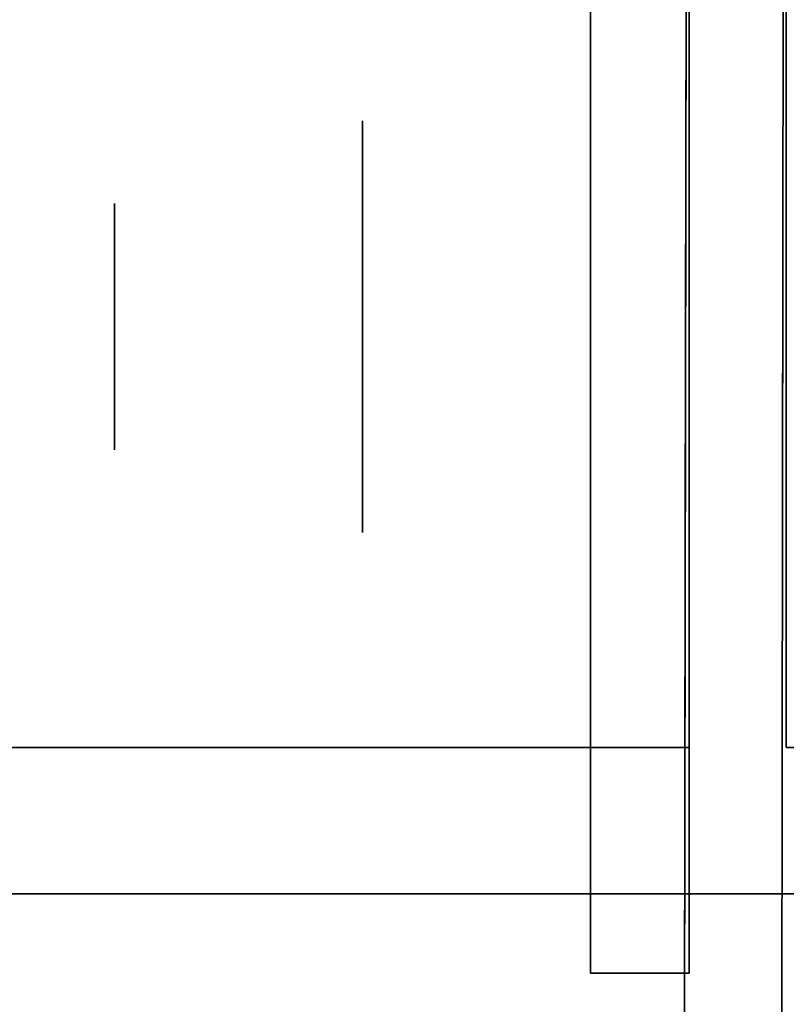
# Model space of a CAD drawing. Extents: x 413.3 to 457.5, y 5047.8 to 5050.
# Tile 601 of 656: x 447.3221 to 447.3718, y 5049.8178 to 5049.8818. Entities that reach past the tile are written whole.
import ezdxf

# ---------------------------------------------------------------- set-up
doc = ezdxf.new("R2010")
doc.units = 0
doc.header["$LTSCALE"] = 150
doc.header["$MEASUREMENT"] = 0
doc.layers.add('3DFACE_BOLT', color=7, linetype='CONTINUOUS')
doc.layers.add('3DFACE_SHAPE', color=7, linetype='CONTINUOUS')

msp = doc.modelspace()

# ---------------------------------------------------------------- linework, layer by layer
at = {"layer": '3DFACE_BOLT', "color": 1}
for points, invisible_edges in [([(447.359139, 5049.875234, -0.135), (447.359139, 5049.868547, -0.146583), (447.344339, 5049.875234, -0.135)], 14), ([(447.344339, 5049.875234, -0.135), (447.359139, 5049.868547, -0.146583), (447.344339, 5049.868547, -0.146583)], 3), ([(447.359139, 5049.868547, -0.123417), (447.359139, 5049.875234, -0.135), (447.344339, 5049.868547, -0.123417)], 14), ([(447.344339, 5049.868547, -0.123417), (447.359139, 5049.875234, -0.135), (447.344339, 5049.875234, -0.135)], 3), ([(447.344339, 5049.875234, -0.135), (447.344339, 5049.868547, -0.146583), (447.344339, 5049.868547, -0.123417)], 2), ([(447.359139, 5049.875234, -0.065), (447.359139, 5049.868547, -0.076583), (447.344339, 5049.875234, -0.065)], 14), ([(447.344339, 5049.875234, -0.065), (447.359139, 5049.868547, -0.076583), (447.344339, 5049.868547, -0.076583)], 3), ([(447.359139, 5049.868547, -0.053417), (447.359139, 5049.875234, -0.065), (447.344339, 5049.868547, -0.053417)], 14), ([(447.344339, 5049.868547, -0.053417), (447.359139, 5049.875234, -0.065), (447.344339, 5049.875234, -0.065)], 3), ([(447.344339, 5049.875234, -0.065), (447.344339, 5049.868547, -0.076583), (447.344339, 5049.868547, -0.053417)], 2), ([(447.359139, 5049.875234, -0.135), (447.359139, 5049.868547, -0.123417), (447.359139, 5049.868547, -0.146583)], 2), ([(447.359139, 5049.875234, -0.065), (447.359139, 5049.868547, -0.053417), (447.359139, 5049.868547, -0.076583)], 2), ([(447.378239, 5049.869859, -0.135), (447.378239, 5049.869468, -0.137472), (447.328239, 5049.869859, -0.135)], 14), ([(447.328239, 5049.869859, -0.135), (447.378239, 5049.869468, -0.137472), (447.328239, 5049.869468, -0.137472)], 3), ([(447.378239, 5049.869468, -0.132528), (447.378239, 5049.869859, -0.135), (447.328239, 5049.869468, -0.132528)], 14), ([(447.328239, 5049.869468, -0.132528), (447.378239, 5049.869859, -0.135), (447.328239, 5049.869859, -0.135)], 3), ([(447.328239, 5049.869859, -0.135), (447.328239, 5049.869468, -0.137472), (447.328239, 5049.869468, -0.132528)], 2), ([(447.378239, 5049.869859, -0.065), (447.378239, 5049.869468, -0.067472), (447.328239, 5049.869859, -0.065)], 14), ([(447.328239, 5049.869859, -0.065), (447.378239, 5049.869468, -0.067472), (447.328239, 5049.869468, -0.067472)], 3), ([(447.378239, 5049.869468, -0.062528), (447.378239, 5049.869859, -0.065), (447.328239, 5049.869468, -0.062528)], 14), ([(447.328239, 5049.869468, -0.062528), (447.378239, 5049.869859, -0.065), (447.328239, 5049.869859, -0.065)], 3), ([(447.328239, 5049.869859, -0.065), (447.328239, 5049.869468, -0.067472), (447.328239, 5049.869468, -0.062528)], 2), ([(447.378239, 5049.869468, -0.137472), (447.378239, 5049.868332, -0.139702), (447.328239, 5049.869468, -0.137472)], 14), ([(447.328239, 5049.869468, -0.137472), (447.378239, 5049.868332, -0.139702), (447.328239, 5049.868332, -0.139702)], 3), ([(447.378239, 5049.868332, -0.130298), (447.378239, 5049.869468, -0.132528), (447.328239, 5049.868332, -0.130298)], 14), ([(447.328239, 5049.868332, -0.130298), (447.378239, 5049.869468, -0.132528), (447.328239, 5049.869468, -0.132528)], 3), ([(447.328239, 5049.869468, -0.137472), (447.328239, 5049.868332, -0.139702), (447.328239, 5049.869468, -0.132528)], 14), ([(447.328239, 5049.869468, -0.132528), (447.328239, 5049.868332, -0.139702), (447.328239, 5049.868332, -0.130298)], 3), ([(447.378239, 5049.869468, -0.067472), (447.378239, 5049.868332, -0.069702), (447.328239, 5049.869468, -0.067472)], 14), ([(447.328239, 5049.869468, -0.067472), (447.378239, 5049.868332, -0.069702), (447.328239, 5049.868332, -0.069702)], 3), ([(447.378239, 5049.868332, -0.060298), (447.378239, 5049.869468, -0.062528), (447.328239, 5049.868332, -0.060298)], 14), ([(447.328239, 5049.868332, -0.060298), (447.378239, 5049.869468, -0.062528), (447.328239, 5049.869468, -0.062528)], 3), ([(447.328239, 5049.869468, -0.067472), (447.328239, 5049.868332, -0.069702), (447.328239, 5049.869468, -0.062528)], 14), ([(447.328239, 5049.869468, -0.062528), (447.328239, 5049.868332, -0.069702), (447.328239, 5049.868332, -0.060298)], 3), ([(447.378239, 5049.868332, -0.139702), (447.378239, 5049.866562, -0.141472), (447.328239, 5049.868332, -0.139702)], 14), ([(447.328239, 5049.868332, -0.139702), (447.378239, 5049.866562, -0.141472), (447.328239, 5049.866562, -0.141472)], 3), ([(447.378239, 5049.866562, -0.128528), (447.378239, 5049.868332, -0.130298), (447.328239, 5049.866562, -0.128528)], 14), ([(447.328239, 5049.866562, -0.128528), (447.378239, 5049.868332, -0.130298), (447.328239, 5049.868332, -0.130298)], 3), ([(447.328239, 5049.868332, -0.139702), (447.328239, 5049.866562, -0.141472), (447.328239, 5049.868332, -0.130298)], 14), ([(447.328239, 5049.868332, -0.130298), (447.328239, 5049.866562, -0.141472), (447.328239, 5049.866562, -0.128528)], 3), ([(447.378239, 5049.868332, -0.069702), (447.378239, 5049.866562, -0.071472), (447.328239, 5049.868332, -0.069702)], 14), ([(447.328239, 5049.868332, -0.069702), (447.378239, 5049.866562, -0.071472), (447.328239, 5049.866562, -0.071472)], 3), ([(447.378239, 5049.866562, -0.058528), (447.378239, 5049.868332, -0.060298), (447.328239, 5049.866562, -0.058528)], 14), ([(447.328239, 5049.866562, -0.058528), (447.378239, 5049.868332, -0.060298), (447.328239, 5049.868332, -0.060298)], 3), ([(447.328239, 5049.868332, -0.069702), (447.328239, 5049.866562, -0.071472), (447.328239, 5049.868332, -0.060298)], 14), ([(447.328239, 5049.868332, -0.060298), (447.328239, 5049.866562, -0.071472), (447.328239, 5049.866562, -0.058528)], 3), ([(447.359139, 5049.868547, -0.146583), (447.359139, 5049.855172, -0.146583), (447.344339, 5049.868547, -0.146583)], 14), ([(447.344339, 5049.868547, -0.146583), (447.359139, 5049.855172, -0.146583), (447.344339, 5049.855172, -0.146583)], 3), ([(447.359139, 5049.855172, -0.123417), (447.359139, 5049.868547, -0.123417), (447.344339, 5049.855172, -0.123417)], 14), ([(447.344339, 5049.855172, -0.123417), (447.359139, 5049.868547, -0.123417), (447.344339, 5049.868547, -0.123417)], 3), ([(447.344339, 5049.868547, -0.146583), (447.344339, 5049.855172, -0.146583), (447.344339, 5049.868547, -0.123417)], 14), ([(447.344339, 5049.868547, -0.123417), (447.344339, 5049.855172, -0.146583), (447.344339, 5049.855172, -0.123417)], 3), ([(447.359139, 5049.868547, -0.076583), (447.359139, 5049.855172, -0.076583), (447.344339, 5049.868547, -0.076583)], 14), ([(447.344339, 5049.868547, -0.076583), (447.359139, 5049.855172, -0.076583), (447.344339, 5049.855172, -0.076583)], 3), ([(447.359139, 5049.855172, -0.053417), (447.359139, 5049.868547, -0.053417), (447.344339, 5049.855172, -0.053417)], 14), ([(447.344339, 5049.855172, -0.053417), (447.359139, 5049.868547, -0.053417), (447.344339, 5049.868547, -0.053417)], 3), ([(447.344339, 5049.868547, -0.076583), (447.344339, 5049.855172, -0.076583), (447.344339, 5049.868547, -0.053417)], 14), ([(447.344339, 5049.868547, -0.053417), (447.344339, 5049.855172, -0.076583), (447.344339, 5049.855172, -0.053417)], 3), ([(447.359139, 5049.868547, -0.123417), (447.359139, 5049.855172, -0.123417), (447.359139, 5049.868547, -0.146583)], 14), ([(447.359139, 5049.868547, -0.146583), (447.359139, 5049.855172, -0.123417), (447.359139, 5049.855172, -0.146583)], 3), ([(447.359139, 5049.868547, -0.053417), (447.359139, 5049.855172, -0.053417), (447.359139, 5049.868547, -0.076583)], 14), ([(447.359139, 5049.868547, -0.076583), (447.359139, 5049.855172, -0.053417), (447.359139, 5049.855172, -0.076583)], 3), ([(447.378239, 5049.866562, -0.141472), (447.378239, 5049.864332, -0.142608), (447.328239, 5049.866562, -0.141472)], 14), ([(447.328239, 5049.866562, -0.141472), (447.378239, 5049.864332, -0.142608), (447.328239, 5049.864332, -0.142608)], 3), ([(447.378239, 5049.864332, -0.127392), (447.378239, 5049.866562, -0.128528), (447.328239, 5049.864332, -0.127392)], 14), ([(447.328239, 5049.864332, -0.127392), (447.378239, 5049.866562, -0.128528), (447.328239, 5049.866562, -0.128528)], 3), ([(447.328239, 5049.866562, -0.141472), (447.328239, 5049.864332, -0.142608), (447.328239, 5049.866562, -0.128528)], 14), ([(447.328239, 5049.866562, -0.128528), (447.328239, 5049.864332, -0.142608), (447.328239, 5049.864332, -0.127392)], 3), ([(447.378239, 5049.866562, -0.071472), (447.378239, 5049.864332, -0.072608), (447.328239, 5049.866562, -0.071472)], 14), ([(447.328239, 5049.866562, -0.071472), (447.378239, 5049.864332, -0.072608), (447.328239, 5049.864332, -0.072608)], 3), ([(447.378239, 5049.864332, -0.057392), (447.378239, 5049.866562, -0.058528), (447.328239, 5049.864332, -0.057392)], 14), ([(447.328239, 5049.864332, -0.057392), (447.378239, 5049.866562, -0.058528), (447.328239, 5049.866562, -0.058528)], 3), ([(447.328239, 5049.866562, -0.071472), (447.328239, 5049.864332, -0.072608), (447.328239, 5049.866562, -0.058528)], 14), ([(447.328239, 5049.866562, -0.058528), (447.328239, 5049.864332, -0.072608), (447.328239, 5049.864332, -0.057392)], 3), ([(447.378239, 5049.864332, -0.142608), (447.378239, 5049.861859, -0.143), (447.328239, 5049.864332, -0.142608)], 14), ([(447.328239, 5049.864332, -0.142608), (447.378239, 5049.861859, -0.143), (447.328239, 5049.861859, -0.143)], 3), ([(447.378239, 5049.861859, -0.127), (447.378239, 5049.864332, -0.127392), (447.328239, 5049.861859, -0.127)], 14), ([(447.328239, 5049.861859, -0.127), (447.378239, 5049.864332, -0.127392), (447.328239, 5049.864332, -0.127392)], 3), ([(447.328239, 5049.864332, -0.142608), (447.328239, 5049.861859, -0.143), (447.328239, 5049.864332, -0.127392)], 14), ([(447.328239, 5049.864332, -0.127392), (447.328239, 5049.861859, -0.143), (447.328239, 5049.861859, -0.127)], 3), ([(447.378239, 5049.864332, -0.072608), (447.378239, 5049.861859, -0.073), (447.328239, 5049.864332, -0.072608)], 14), ([(447.328239, 5049.864332, -0.072608), (447.378239, 5049.861859, -0.073), (447.328239, 5049.861859, -0.073)], 3), ([(447.378239, 5049.861859, -0.057), (447.378239, 5049.864332, -0.057392), (447.328239, 5049.861859, -0.057)], 14), ([(447.328239, 5049.861859, -0.057), (447.378239, 5049.864332, -0.057392), (447.328239, 5049.864332, -0.057392)], 3), ([(447.328239, 5049.864332, -0.072608), (447.328239, 5049.861859, -0.073), (447.328239, 5049.864332, -0.057392)], 14), ([(447.328239, 5049.864332, -0.057392), (447.328239, 5049.861859, -0.073), (447.328239, 5049.861859, -0.057)], 3), ([(447.378239, 5049.861859, -0.143), (447.378239, 5049.859387, -0.142608), (447.328239, 5049.861859, -0.143)], 14), ([(447.328239, 5049.861859, -0.143), (447.378239, 5049.859387, -0.142608), (447.328239, 5049.859387, -0.142608)], 3), ([(447.378239, 5049.859387, -0.127392), (447.378239, 5049.861859, -0.127), (447.328239, 5049.859387, -0.127392)], 14), ([(447.328239, 5049.859387, -0.127392), (447.378239, 5049.861859, -0.127), (447.328239, 5049.861859, -0.127)], 3), ([(447.328239, 5049.861859, -0.143), (447.328239, 5049.859387, -0.142608), (447.328239, 5049.861859, -0.127)], 14), ([(447.328239, 5049.861859, -0.127), (447.328239, 5049.859387, -0.142608), (447.328239, 5049.859387, -0.127392)], 3), ([(447.378239, 5049.861859, -0.073), (447.378239, 5049.859387, -0.072608), (447.328239, 5049.861859, -0.073)], 14), ([(447.328239, 5049.861859, -0.073), (447.378239, 5049.859387, -0.072608), (447.328239, 5049.859387, -0.072608)], 3), ([(447.378239, 5049.859387, -0.057392), (447.378239, 5049.861859, -0.057), (447.328239, 5049.859387, -0.057392)], 14), ([(447.328239, 5049.859387, -0.057392), (447.378239, 5049.861859, -0.057), (447.328239, 5049.861859, -0.057)], 3), ([(447.328239, 5049.861859, -0.073), (447.328239, 5049.859387, -0.072608), (447.328239, 5049.861859, -0.057)], 14), ([(447.328239, 5049.861859, -0.057), (447.328239, 5049.859387, -0.072608), (447.328239, 5049.859387, -0.057392)], 3), ([(447.378239, 5049.859387, -0.142608), (447.378239, 5049.857157, -0.141472), (447.328239, 5049.859387, -0.142608)], 14), ([(447.328239, 5049.859387, -0.142608), (447.378239, 5049.857157, -0.141472), (447.328239, 5049.857157, -0.141472)], 3), ([(447.378239, 5049.857157, -0.128528), (447.378239, 5049.859387, -0.127392), (447.328239, 5049.857157, -0.128528)], 14), ([(447.328239, 5049.857157, -0.128528), (447.378239, 5049.859387, -0.127392), (447.328239, 5049.859387, -0.127392)], 3), ([(447.328239, 5049.859387, -0.142608), (447.328239, 5049.857157, -0.141472), (447.328239, 5049.859387, -0.127392)], 14), ([(447.328239, 5049.859387, -0.127392), (447.328239, 5049.857157, -0.141472), (447.328239, 5049.857157, -0.128528)], 3), ([(447.378239, 5049.859387, -0.072608), (447.378239, 5049.857157, -0.071472), (447.328239, 5049.859387, -0.072608)], 14), ([(447.328239, 5049.859387, -0.072608), (447.378239, 5049.857157, -0.071472), (447.328239, 5049.857157, -0.071472)], 3), ([(447.378239, 5049.857157, -0.058528), (447.378239, 5049.859387, -0.057392), (447.328239, 5049.857157, -0.058528)], 14), ([(447.328239, 5049.857157, -0.058528), (447.378239, 5049.859387, -0.057392), (447.328239, 5049.859387, -0.057392)], 3), ([(447.328239, 5049.859387, -0.072608), (447.328239, 5049.857157, -0.071472), (447.328239, 5049.859387, -0.057392)], 14), ([(447.328239, 5049.859387, -0.057392), (447.328239, 5049.857157, -0.071472), (447.328239, 5049.857157, -0.058528)], 3), ([(447.378239, 5049.857157, -0.141472), (447.378239, 5049.855387, -0.139702), (447.328239, 5049.857157, -0.141472)], 14), ([(447.328239, 5049.857157, -0.141472), (447.378239, 5049.855387, -0.139702), (447.328239, 5049.855387, -0.139702)], 3), ([(447.378239, 5049.855387, -0.130298), (447.378239, 5049.857157, -0.128528), (447.328239, 5049.855387, -0.130298)], 14), ([(447.328239, 5049.855387, -0.130298), (447.378239, 5049.857157, -0.128528), (447.328239, 5049.857157, -0.128528)], 3), ([(447.328239, 5049.857157, -0.141472), (447.328239, 5049.855387, -0.139702), (447.328239, 5049.857157, -0.128528)], 14), ([(447.328239, 5049.857157, -0.128528), (447.328239, 5049.855387, -0.139702), (447.328239, 5049.855387, -0.130298)], 3), ([(447.378239, 5049.857157, -0.071472), (447.378239, 5049.855387, -0.069702), (447.328239, 5049.857157, -0.071472)], 14), ([(447.328239, 5049.857157, -0.071472), (447.378239, 5049.855387, -0.069702), (447.328239, 5049.855387, -0.069702)], 3), ([(447.378239, 5049.855387, -0.060298), (447.378239, 5049.857157, -0.058528), (447.328239, 5049.855387, -0.060298)], 14), ([(447.328239, 5049.855387, -0.060298), (447.378239, 5049.857157, -0.058528), (447.328239, 5049.857157, -0.058528)], 3), ([(447.328239, 5049.857157, -0.071472), (447.328239, 5049.855387, -0.069702), (447.328239, 5049.857157, -0.058528)], 14), ([(447.328239, 5049.857157, -0.058528), (447.328239, 5049.855387, -0.069702), (447.328239, 5049.855387, -0.060298)], 3), ([(447.378239, 5049.855387, -0.139702), (447.378239, 5049.854251, -0.137472), (447.328239, 5049.855387, -0.139702)], 14), ([(447.328239, 5049.855387, -0.139702), (447.378239, 5049.854251, -0.137472), (447.328239, 5049.854251, -0.137472)], 3), ([(447.378239, 5049.854251, -0.132528), (447.378239, 5049.855387, -0.130298), (447.328239, 5049.854251, -0.132528)], 14), ([(447.328239, 5049.854251, -0.132528), (447.378239, 5049.855387, -0.130298), (447.328239, 5049.855387, -0.130298)], 3), ([(447.328239, 5049.855387, -0.139702), (447.328239, 5049.854251, -0.137472), (447.328239, 5049.855387, -0.130298)], 14), ([(447.328239, 5049.855387, -0.130298), (447.328239, 5049.854251, -0.137472), (447.328239, 5049.854251, -0.132528)], 3), ([(447.378239, 5049.855387, -0.069702), (447.378239, 5049.854251, -0.067472), (447.328239, 5049.855387, -0.069702)], 14), ([(447.328239, 5049.855387, -0.069702), (447.378239, 5049.854251, -0.067472), (447.328239, 5049.854251, -0.067472)], 3), ([(447.378239, 5049.854251, -0.062528), (447.378239, 5049.855387, -0.060298), (447.328239, 5049.854251, -0.062528)], 14), ([(447.328239, 5049.854251, -0.062528), (447.378239, 5049.855387, -0.060298), (447.328239, 5049.855387, -0.060298)], 3), ([(447.328239, 5049.855387, -0.069702), (447.328239, 5049.854251, -0.067472), (447.328239, 5049.855387, -0.060298)], 14), ([(447.328239, 5049.855387, -0.060298), (447.328239, 5049.854251, -0.067472), (447.328239, 5049.854251, -0.062528)], 3), ([(447.359139, 5049.855172, -0.146583), (447.359139, 5049.848484, -0.135), (447.344339, 5049.855172, -0.146583)], 14), ([(447.344339, 5049.855172, -0.146583), (447.359139, 5049.848484, -0.135), (447.344339, 5049.848484, -0.135)], 3), ([(447.359139, 5049.848484, -0.135), (447.359139, 5049.855172, -0.123417), (447.344339, 5049.848484, -0.135)], 14), ([(447.344339, 5049.848484, -0.135), (447.359139, 5049.855172, -0.123417), (447.344339, 5049.855172, -0.123417)], 3), ([(447.344339, 5049.855172, -0.146583), (447.344339, 5049.848484, -0.135), (447.344339, 5049.855172, -0.123417)], 12), ([(447.359139, 5049.855172, -0.076583), (447.359139, 5049.848484, -0.065), (447.344339, 5049.855172, -0.076583)], 14), ([(447.344339, 5049.855172, -0.076583), (447.359139, 5049.848484, -0.065), (447.344339, 5049.848484, -0.065)], 3), ([(447.359139, 5049.848484, -0.065), (447.359139, 5049.855172, -0.053417), (447.344339, 5049.848484, -0.065)], 14), ([(447.344339, 5049.848484, -0.065), (447.359139, 5049.855172, -0.053417), (447.344339, 5049.855172, -0.053417)], 3), ([(447.344339, 5049.855172, -0.076583), (447.344339, 5049.848484, -0.065), (447.344339, 5049.855172, -0.053417)], 12), ([(447.359139, 5049.855172, -0.123417), (447.359139, 5049.848484, -0.135), (447.359139, 5049.855172, -0.146583)], 12), ([(447.359139, 5049.855172, -0.053417), (447.359139, 5049.848484, -0.065), (447.359139, 5049.855172, -0.076583)], 12), ([(447.378239, 5049.854251, -0.137472), (447.378239, 5049.853859, -0.135), (447.328239, 5049.854251, -0.137472)], 14), ([(447.328239, 5049.854251, -0.137472), (447.378239, 5049.853859, -0.135), (447.328239, 5049.853859, -0.135)], 3), ([(447.378239, 5049.853859, -0.135), (447.378239, 5049.854251, -0.132528), (447.328239, 5049.853859, -0.135)], 14), ([(447.328239, 5049.853859, -0.135), (447.378239, 5049.854251, -0.132528), (447.328239, 5049.854251, -0.132528)], 3), ([(447.328239, 5049.854251, -0.137472), (447.328239, 5049.853859, -0.135), (447.328239, 5049.854251, -0.132528)], 12), ([(447.378239, 5049.854251, -0.067472), (447.378239, 5049.853859, -0.065), (447.328239, 5049.854251, -0.067472)], 14), ([(447.328239, 5049.854251, -0.067472), (447.378239, 5049.853859, -0.065), (447.328239, 5049.853859, -0.065)], 3), ([(447.378239, 5049.853859, -0.065), (447.378239, 5049.854251, -0.062528), (447.328239, 5049.853859, -0.065)], 14), ([(447.328239, 5049.853859, -0.065), (447.378239, 5049.854251, -0.062528), (447.328239, 5049.854251, -0.062528)], 3), ([(447.328239, 5049.854251, -0.067472), (447.328239, 5049.853859, -0.065), (447.328239, 5049.854251, -0.062528)], 12)]:
    msp.add_3dface(points, dxfattribs=dict(at, invisible_edges=invisible_edges))
at = {"layer": '3DFACE_SHAPE', "color": 13}
for points, invisible_edges in [([(447.365539, 5050.025014, -0.1905), (447.26869, 5050.025153, -0.1905), (447.26554, 5047.825153, -0.1905)], 12), ([(447.26869, 5050.025153, -0.0095), (447.362442, 5047.861866, -0.0095), (447.26554, 5047.825153, -0.0095)], 3), ([(447.468689, 5050.024866), (447.26869, 5050.025153), (447.26554, 5047.825153)], 12), ([(447.26554, 5047.825153, -0.2), (447.26869, 5050.025153, -0.2), (447.465539, 5047.824866, -0.2)], 2), ([(447.362389, 5047.825014, -0.1905), (447.365539, 5050.025014, -0.1905), (447.26554, 5047.825153, -0.1905)], 2), ([(447.465539, 5047.824866), (447.468689, 5050.024866), (447.26554, 5047.825153)], 2), ([(447.365487, 5049.988164, -0.0095), (447.365306, 5049.861864, -0.0095), (447.26869, 5050.025153, -0.0095)], 14), ([(447.26869, 5050.025153, -0.0095), (447.365306, 5049.861864, -0.0095), (447.362623, 5047.988166, -0.0095)], 13), ([(447.362623, 5047.988166, -0.0095), (447.362442, 5047.861866, -0.0095), (447.26869, 5050.025153, -0.0095)], 14), ([(447.26869, 5050.025153, -0.2), (447.468689, 5050.024866, -0.2), (447.465539, 5047.824866, -0.2)], 12), ([(447.365306, 5049.861864, -0.1435), (447.365539, 5050.025014, -0.1905), (447.362389, 5047.825014, -0.1905)], 13), ([(447.365306, 5049.861864, -0.1435), (447.365487, 5049.988164, -0.1435), (447.365539, 5050.025014, -0.1905)], 15), ([(447.368923, 5047.988157, -0.0565), (447.371839, 5050.025005, -0.0095), (447.368689, 5047.825005, -0.0095)], 13), ([(447.371606, 5049.861855, -0.1435), (447.368689, 5047.825005, -0.1905), (447.371839, 5050.025005, -0.1905)], 13), ([(447.368689, 5047.825005, -0.0095), (447.371839, 5050.025005, -0.0095), (447.465539, 5047.824866, -0.0095)], 2), ([(447.468689, 5050.024866, -0.1905), (447.371839, 5050.025005, -0.1905), (447.368689, 5047.825005, -0.1905)], 12), ([(447.465539, 5047.824866, -0.1905), (447.468689, 5050.024866, -0.1905), (447.368689, 5047.825005, -0.1905)], 2), ([(447.371606, 5049.861855, -0.0565), (447.371839, 5050.025005, -0.0095), (447.368923, 5047.988157, -0.0565)], 15), ([(447.371787, 5049.988155, -0.0565), (447.371839, 5050.025005, -0.0095), (447.371606, 5049.861855, -0.0565)], 15), ([(447.371839, 5050.025005, -0.1905), (447.371787, 5049.988155, -0.1435), (447.371606, 5049.861855, -0.1435)], 15), ([(447.371839, 5050.025005, -0.0095), (447.468689, 5050.024866, -0.0095), (447.465539, 5047.824866, -0.0095)], 12), ([(447.365539, 5049.834509, -2.5), (447.365539, 5050.015509, -2.5), (447.371839, 5049.834509, -2.5)], 14), ([(447.365539, 5050.015509, -2.5), (447.371839, 5050.015509, -2.5), (447.371839, 5049.834509, -2.5)], 13), ([(447.365539, 5050.015509, -0.2), (447.365539, 5049.834509, -0.2), (447.371839, 5050.015509, -0.2)], 14), ([(447.365539, 5049.834509, -0.2), (447.371839, 5049.834509, -0.2), (447.371839, 5050.015509, -0.2)], 13), ([(447.365539, 5049.834509, -2.5), (447.365539, 5049.834509, -0.2), (447.365539, 5050.015509, -2.5)], 2), ([(447.365539, 5049.834509, -0.2), (447.365539, 5050.015509, -0.2), (447.365539, 5050.015509, -2.5)], 12), ([(447.371839, 5050.015509, -2.5), (447.371839, 5050.015509, -0.2), (447.371839, 5049.834509, -2.5)], 2), ([(447.371839, 5050.015509, -0.2), (447.371839, 5049.834509, -0.2), (447.371839, 5049.834509, -2.5)], 12), ([(447.365478, 5049.982154, -0.14101), (447.365487, 5049.988164, -0.1435), (447.365306, 5049.861864, -0.1435)], 14), ([(447.365314, 5049.867874, -0.07101), (447.365487, 5049.988164, -0.1265), (447.365306, 5049.861864, -0.0735)], 3), ([(447.365487, 5049.988164, -0.1265), (447.365478, 5049.982154, -0.12899), (447.365306, 5049.861864, -0.0735)], 14), ([(447.365478, 5049.982154, -0.05899), (447.365306, 5049.861864, -0.0095), (447.365487, 5049.988164, -0.0565)], 3), ([(447.365306, 5049.861864, -0.0095), (447.365487, 5049.988164, -0.0095), (447.365487, 5049.988164, -0.0565)], 14), ([(447.365478, 5049.982154, -0.07101), (447.365487, 5049.988164, -0.0735), (447.365314, 5049.867874, -0.07101)], 14), ([(447.365487, 5049.988164, -0.0735), (447.365487, 5049.988164, -0.1265), (447.365314, 5049.867874, -0.07101)], 15), ([(447.371614, 5049.867865, -0.05899), (447.371787, 5049.988155, -0.0565), (447.371606, 5049.861855, -0.0565)], 3), ([(447.371614, 5049.867865, -0.12899), (447.371787, 5049.988155, -0.0735), (447.371606, 5049.861855, -0.1265)], 3), ([(447.371787, 5049.988155, -0.0735), (447.371778, 5049.982145, -0.07101), (447.371606, 5049.861855, -0.1265)], 14), ([(447.371787, 5049.988155, -0.1435), (447.371778, 5049.982145, -0.14101), (447.371606, 5049.861855, -0.1435)], 14), ([(447.371778, 5049.982145, -0.05899), (447.371787, 5049.988155, -0.0565), (447.371614, 5049.867865, -0.05899)], 14), ([(447.371787, 5049.988155, -0.0735), (447.371614, 5049.867865, -0.12899), (447.371787, 5049.988155, -0.1265)], 15), ([(447.371787, 5049.988155, -0.1265), (447.371614, 5049.867865, -0.12899), (447.371778, 5049.982145, -0.12899)], 3), ([(447.365314, 5049.867874, -0.14101), (447.365478, 5049.982154, -0.14101), (447.365306, 5049.861864, -0.1435)], 3), ([(447.365306, 5049.861864, -0.0735), (447.365478, 5049.982154, -0.12899), (447.365306, 5049.861864, -0.1265)], 15), ([(447.365478, 5049.982154, -0.12899), (447.365314, 5049.867874, -0.12899), (447.365306, 5049.861864, -0.1265)], 15), ([(447.365314, 5049.867874, -0.05899), (447.365306, 5049.861864, -0.0565), (447.365478, 5049.982154, -0.05899)], 14), ([(447.365306, 5049.861864, -0.0565), (447.365306, 5049.861864, -0.0095), (447.365478, 5049.982154, -0.05899)], 15), ([(447.365478, 5049.982154, -0.12899), (447.365475, 5049.979664, -0.135), (447.365314, 5049.867874, -0.12899)], 14), ([(447.365318, 5049.870364, -0.135), (447.365478, 5049.982154, -0.14101), (447.365314, 5049.867874, -0.14101)], 3), ([(447.365314, 5049.867874, -0.07101), (447.365318, 5049.870364, -0.065), (447.365478, 5049.982154, -0.07101)], 14), ([(447.365478, 5049.982154, -0.05899), (447.365475, 5049.979664, -0.065), (447.365314, 5049.867874, -0.05899)], 14), ([(447.365475, 5049.979664, -0.135), (447.365478, 5049.982154, -0.14101), (447.365318, 5049.870364, -0.135)], 14), ([(447.365318, 5049.870364, -0.065), (447.365475, 5049.979664, -0.065), (447.365478, 5049.982154, -0.07101)], 13), ([(447.371606, 5049.861855, -0.1265), (447.371778, 5049.982145, -0.07101), (447.371606, 5049.861855, -0.0735)], 15), ([(447.371778, 5049.982145, -0.07101), (447.371614, 5049.867865, -0.07101), (447.371606, 5049.861855, -0.0735)], 13), ([(447.371606, 5049.861855, -0.1435), (447.371778, 5049.982145, -0.14101), (447.371614, 5049.867865, -0.14101)], 3), ([(447.371614, 5049.867865, -0.12899), (447.371618, 5049.870355, -0.135), (447.371778, 5049.982145, -0.12899)], 14), ([(447.371778, 5049.982145, -0.07101), (447.371775, 5049.979655, -0.065), (447.371614, 5049.867865, -0.07101)], 14), ([(447.371618, 5049.870355, -0.065), (447.371778, 5049.982145, -0.05899), (447.371614, 5049.867865, -0.05899)], 3), ([(447.371778, 5049.982145, -0.14101), (447.371775, 5049.979655, -0.135), (447.371614, 5049.867865, -0.14101)], 14), ([(447.371778, 5049.982145, -0.12899), (447.371618, 5049.870355, -0.135), (447.371775, 5049.979655, -0.135)], 3), ([(447.371775, 5049.979655, -0.065), (447.371778, 5049.982145, -0.05899), (447.371618, 5049.870355, -0.065)], 14), ([(447.365314, 5049.867874, -0.12899), (447.365475, 5049.979664, -0.135), (447.365318, 5049.870364, -0.135)], 3), ([(447.365475, 5049.979664, -0.065), (447.365318, 5049.870364, -0.065), (447.365314, 5049.867874, -0.05899)], 13), ([(447.371614, 5049.867865, -0.07101), (447.371775, 5049.979655, -0.065), (447.371618, 5049.870355, -0.065)], 3), ([(447.371775, 5049.979655, -0.135), (447.371618, 5049.870355, -0.135), (447.371614, 5049.867865, -0.14101)], 13), ([(447.359139, 5049.915459, -0.03), (447.359139, 5049.861859, -0.03), (447.365539, 5049.921859, -0.03)], 14), ([(447.365539, 5049.921859, -0.03), (447.359139, 5049.861859, -0.03), (447.365539, 5049.819859, -0.03)], 3), ([(447.365539, 5049.819859, -0.17), (447.359139, 5049.915459, -0.17), (447.365539, 5049.921859, -0.17)], 3), ([(447.365539, 5049.819859, -0.03), (447.365539, 5049.86787, -0.05899), (447.365539, 5049.921859, -0.03)], 3), ([(447.365539, 5049.86787, -0.05899), (447.365539, 5049.921859, -0.065), (447.365539, 5049.921859, -0.03)], 13), ([(447.365539, 5049.86787, -0.05899), (447.365539, 5049.870359, -0.065), (447.365539, 5049.921859, -0.065)], 14), ([(447.365539, 5049.870359, -0.065), (447.365539, 5049.86787, -0.07101), (447.365539, 5049.921859, -0.065)], 14), ([(447.365539, 5049.870359, -0.135), (447.365539, 5049.921859, -0.065), (447.365539, 5049.86787, -0.07101)], 15), ([(447.365539, 5049.861859, -0.1435), (447.365539, 5049.921859, -0.135), (447.365539, 5049.86787, -0.14101)], 3), ([(447.365539, 5049.86787, -0.14101), (447.365539, 5049.921859, -0.135), (447.365539, 5049.870359, -0.135)], 3), ([(447.365539, 5049.921859, -0.135), (447.365539, 5049.921859, -0.065), (447.365539, 5049.870359, -0.135)], 14), ([(447.365539, 5049.921859, -0.135), (447.365539, 5049.861859, -0.1435), (447.365539, 5049.921859, -0.17)], 3), ([(447.365539, 5049.861859, -0.1435), (447.365539, 5049.855849, -0.14101), (447.365539, 5049.921859, -0.17)], 14), ([(447.365539, 5049.921859, -0.17), (447.365539, 5049.855849, -0.14101), (447.365539, 5049.819859, -0.17)], 3), ([(447.359139, 5049.819859, -0.17), (447.359139, 5049.86787, -0.14101), (447.359139, 5049.915459, -0.17)], 3), ([(447.359139, 5049.86787, -0.14101), (447.359139, 5049.870359, -0.135), (447.359139, 5049.915459, -0.17)], 14), ([(447.359139, 5049.915459, -0.17), (447.359139, 5049.870359, -0.135), (447.359139, 5049.86787, -0.12899)], 13), ([(447.359139, 5049.86787, -0.12899), (447.359139, 5049.870359, -0.065), (447.359139, 5049.915459, -0.17)], 15), ([(447.359139, 5049.870359, -0.065), (447.359139, 5049.86787, -0.05899), (447.359139, 5049.915459, -0.17)], 14), ([(447.359139, 5049.915459, -0.17), (447.359139, 5049.86787, -0.05899), (447.359139, 5049.915459, -0.03)], 3), ([(447.359139, 5049.86787, -0.05899), (447.359139, 5049.861859, -0.03), (447.359139, 5049.915459, -0.03)], 13), ([(447.359139, 5049.819859, -0.17), (447.359139, 5049.915459, -0.17), (447.365539, 5049.819859, -0.17)], 2), ([(447.359139, 5049.86787, -0.07101), (447.359139, 5049.870359, -0.065), (447.359139, 5049.86787, -0.12899)], 14), ([(447.359139, 5049.86787, -0.14101), (447.365539, 5049.86787, -0.14101), (447.359139, 5049.870359, -0.135)], 3), ([(447.365539, 5049.86787, -0.14101), (447.365539, 5049.870359, -0.135), (447.359139, 5049.870359, -0.135)], 14), ([(447.359139, 5049.870359, -0.135), (447.365539, 5049.870359, -0.135), (447.359139, 5049.86787, -0.12899)], 3), ([(447.365539, 5049.870359, -0.135), (447.365539, 5049.86787, -0.12899), (447.359139, 5049.86787, -0.12899)], 14), ([(447.359139, 5049.86787, -0.07101), (447.365539, 5049.86787, -0.07101), (447.359139, 5049.870359, -0.065)], 3), ([(447.365539, 5049.86787, -0.07101), (447.365539, 5049.870359, -0.065), (447.359139, 5049.870359, -0.065)], 14), ([(447.359139, 5049.870359, -0.065), (447.365539, 5049.870359, -0.065), (447.359139, 5049.86787, -0.05899)], 3), ([(447.365539, 5049.870359, -0.065), (447.365539, 5049.86787, -0.05899), (447.359139, 5049.86787, -0.05899)], 14), ([(447.365314, 5049.867874, -0.12899), (447.365318, 5049.870364, -0.135), (447.371618, 5049.870355, -0.135)], 14), ([(447.365318, 5049.870364, -0.135), (447.365314, 5049.867874, -0.14101), (447.371614, 5049.867865, -0.14101)], 14), ([(447.365314, 5049.867874, -0.05899), (447.365318, 5049.870364, -0.065), (447.371618, 5049.870355, -0.065)], 14), ([(447.365318, 5049.870364, -0.065), (447.365314, 5049.867874, -0.07101), (447.371614, 5049.867865, -0.07101)], 14), ([(447.371614, 5049.867865, -0.12899), (447.365314, 5049.867874, -0.12899), (447.371618, 5049.870355, -0.135)], 3), ([(447.371614, 5049.867865, -0.05899), (447.365314, 5049.867874, -0.05899), (447.371618, 5049.870355, -0.065)], 3), ([(447.371618, 5049.870355, -0.135), (447.365318, 5049.870364, -0.135), (447.371614, 5049.867865, -0.14101)], 3), ([(447.371618, 5049.870355, -0.065), (447.365318, 5049.870364, -0.065), (447.371614, 5049.867865, -0.07101)], 3), ([(447.365539, 5049.86787, -0.12899), (447.365539, 5049.870359, -0.135), (447.365539, 5049.861859, -0.0735)], 14), ([(447.365539, 5049.861859, -0.0735), (447.365539, 5049.870359, -0.135), (447.365539, 5049.86787, -0.07101)], 3), ([(447.359139, 5049.819859, -0.17), (447.359139, 5049.861859, -0.1435), (447.359139, 5049.86787, -0.14101)], 13), ([(447.359139, 5049.861859, -0.0735), (447.359139, 5049.86787, -0.07101), (447.359139, 5049.861859, -0.1265)], 14), ([(447.359139, 5049.861859, -0.1265), (447.359139, 5049.86787, -0.07101), (447.359139, 5049.86787, -0.12899)], 15), ([(447.359139, 5049.86787, -0.05899), (447.359139, 5049.861859, -0.0565), (447.359139, 5049.861859, -0.03)], 14), ([(447.359139, 5049.861859, -0.1435), (447.365539, 5049.861859, -0.1435), (447.359139, 5049.86787, -0.14101)], 3), ([(447.365539, 5049.861859, -0.1435), (447.365539, 5049.86787, -0.14101), (447.359139, 5049.86787, -0.14101)], 14), ([(447.359139, 5049.86787, -0.12899), (447.365539, 5049.86787, -0.12899), (447.359139, 5049.861859, -0.1265)], 3), ([(447.365539, 5049.86787, -0.12899), (447.365539, 5049.861859, -0.1265), (447.359139, 5049.861859, -0.1265)], 14), ([(447.359139, 5049.861859, -0.0735), (447.365539, 5049.861859, -0.0735), (447.359139, 5049.86787, -0.07101)], 3), ([(447.365539, 5049.861859, -0.0735), (447.365539, 5049.86787, -0.07101), (447.359139, 5049.86787, -0.07101)], 14), ([(447.359139, 5049.86787, -0.05899), (447.365539, 5049.86787, -0.05899), (447.359139, 5049.861859, -0.0565)], 3), ([(447.365539, 5049.86787, -0.05899), (447.365539, 5049.861859, -0.0565), (447.359139, 5049.861859, -0.0565)], 14), ([(447.365306, 5049.861864, -0.1265), (447.365314, 5049.867874, -0.12899), (447.371614, 5049.867865, -0.12899)], 14), ([(447.365314, 5049.867874, -0.14101), (447.365306, 5049.861864, -0.1435), (447.371606, 5049.861855, -0.1435)], 14), ([(447.365306, 5049.861864, -0.0565), (447.365314, 5049.867874, -0.05899), (447.371614, 5049.867865, -0.05899)], 14), ([(447.365314, 5049.867874, -0.07101), (447.365306, 5049.861864, -0.0735), (447.371606, 5049.861855, -0.0735)], 14), ([(447.371606, 5049.861855, -0.1265), (447.365306, 5049.861864, -0.1265), (447.371614, 5049.867865, -0.12899)], 3), ([(447.371606, 5049.861855, -0.0565), (447.365306, 5049.861864, -0.0565), (447.371614, 5049.867865, -0.05899)], 3), ([(447.371614, 5049.867865, -0.14101), (447.365314, 5049.867874, -0.14101), (447.371606, 5049.861855, -0.1435)], 3), ([(447.371614, 5049.867865, -0.07101), (447.365314, 5049.867874, -0.07101), (447.371606, 5049.861855, -0.0735)], 3), ([(447.365539, 5049.861859, -0.0565), (447.365539, 5049.86787, -0.05899), (447.365539, 5049.819859, -0.03)], 14), ([(447.365539, 5049.861859, -0.1265), (447.365539, 5049.86787, -0.12899), (447.365539, 5049.861859, -0.0735)], 14), ([(447.359139, 5049.861859, -0.0565), (447.359139, 5049.855849, -0.05899), (447.359139, 5049.861859, -0.03)], 14), ([(447.359139, 5049.861859, -0.03), (447.359139, 5049.855849, -0.05899), (447.359139, 5049.819859, -0.03)], 15), ([(447.359139, 5049.855849, -0.14101), (447.359139, 5049.861859, -0.1435), (447.359139, 5049.819859, -0.17)], 14), ([(447.359139, 5049.855849, -0.07101), (447.359139, 5049.861859, -0.0735), (447.359139, 5049.855849, -0.12899)], 14), ([(447.359139, 5049.861859, -0.0735), (447.359139, 5049.861859, -0.1265), (447.359139, 5049.855849, -0.12899)], 13), ([(447.359139, 5049.855849, -0.14101), (447.365539, 5049.855849, -0.14101), (447.359139, 5049.861859, -0.1435)], 3), ([(447.365539, 5049.855849, -0.14101), (447.365539, 5049.861859, -0.1435), (447.359139, 5049.861859, -0.1435)], 14), ([(447.359139, 5049.861859, -0.1265), (447.365539, 5049.861859, -0.1265), (447.359139, 5049.855849, -0.12899)], 3), ([(447.365539, 5049.861859, -0.1265), (447.365539, 5049.855849, -0.12899), (447.359139, 5049.855849, -0.12899)], 14), ([(447.359139, 5049.855849, -0.07101), (447.365539, 5049.855849, -0.07101), (447.359139, 5049.861859, -0.0735)], 3), ([(447.365539, 5049.855849, -0.07101), (447.365539, 5049.861859, -0.0735), (447.359139, 5049.861859, -0.0735)], 14), ([(447.359139, 5049.861859, -0.0565), (447.365539, 5049.861859, -0.0565), (447.359139, 5049.855849, -0.05899)], 3), ([(447.365539, 5049.861859, -0.0565), (447.365539, 5049.855849, -0.05899), (447.359139, 5049.855849, -0.05899)], 14), ([(447.359139, 5049.861859, -0.03), (447.359139, 5049.819859, -0.03), (447.365539, 5049.819859, -0.03)], 12), ([(447.362623, 5047.988166, -0.1435), (447.365306, 5049.861864, -0.1435), (447.362389, 5047.825014, -0.1905)], 15), ([(447.362623, 5047.988166, -0.1435), (447.362632, 5047.994176, -0.14101), (447.365306, 5049.861864, -0.1435)], 14), ([(447.362632, 5047.994176, -0.07101), (447.365306, 5049.861864, -0.1265), (447.362623, 5047.988166, -0.0735)], 3), ([(447.365306, 5049.861864, -0.1265), (447.365297, 5049.855854, -0.12899), (447.362623, 5047.988166, -0.0735)], 14), ([(447.365297, 5049.855854, -0.05899), (447.362623, 5047.988166, -0.0095), (447.365306, 5049.861864, -0.0565)], 3), ([(447.362623, 5047.988166, -0.0095), (447.365306, 5049.861864, -0.0095), (447.365306, 5049.861864, -0.0565)], 14), ([(447.362632, 5047.994176, -0.14101), (447.365297, 5049.855854, -0.14101), (447.365306, 5049.861864, -0.1435)], 13), ([(447.365297, 5049.855854, -0.07101), (447.365306, 5049.861864, -0.0735), (447.362632, 5047.994176, -0.07101)], 14), ([(447.365306, 5049.861864, -0.0735), (447.365306, 5049.861864, -0.1265), (447.362632, 5047.994176, -0.07101)], 15), ([(447.365297, 5049.855854, -0.12899), (447.365306, 5049.861864, -0.1265), (447.371606, 5049.861855, -0.1265)], 14), ([(447.365306, 5049.861864, -0.1435), (447.365297, 5049.855854, -0.14101), (447.371597, 5049.855845, -0.14101)], 14), ([(447.365297, 5049.855854, -0.05899), (447.365306, 5049.861864, -0.0565), (447.371606, 5049.861855, -0.0565)], 14), ([(447.365306, 5049.861864, -0.0735), (447.365297, 5049.855854, -0.07101), (447.371597, 5049.855845, -0.07101)], 14), ([(447.371597, 5049.855845, -0.12899), (447.365297, 5049.855854, -0.12899), (447.371606, 5049.861855, -0.1265)], 3), ([(447.371597, 5049.855845, -0.05899), (447.365297, 5049.855854, -0.05899), (447.371606, 5049.861855, -0.0565)], 3), ([(447.371606, 5049.861855, -0.1435), (447.365306, 5049.861864, -0.1435), (447.371597, 5049.855845, -0.14101)], 3), ([(447.371606, 5049.861855, -0.0735), (447.365306, 5049.861864, -0.0735), (447.371597, 5049.855845, -0.07101)], 3), ([(447.365539, 5049.855849, -0.05899), (447.365539, 5049.861859, -0.0565), (447.365539, 5049.819859, -0.065)], 14), ([(447.365539, 5049.819859, -0.065), (447.365539, 5049.861859, -0.0565), (447.365539, 5049.819859, -0.03)], 15), ([(447.365539, 5049.855849, -0.12899), (447.365539, 5049.861859, -0.1265), (447.365539, 5049.855849, -0.07101)], 14), ([(447.365539, 5049.861859, -0.1265), (447.365539, 5049.861859, -0.0735), (447.365539, 5049.855849, -0.07101)], 13), ([(447.368923, 5047.988157, -0.1435), (447.368689, 5047.825005, -0.1905), (447.371606, 5049.861855, -0.1435)], 15), ([(447.368932, 5047.994167, -0.05899), (447.371606, 5049.861855, -0.0565), (447.368923, 5047.988157, -0.0565)], 3), ([(447.368932, 5047.994167, -0.12899), (447.371606, 5049.861855, -0.0735), (447.368923, 5047.988157, -0.1265)], 3), ([(447.371606, 5049.861855, -0.0735), (447.371597, 5049.855845, -0.07101), (447.368923, 5047.988157, -0.1265)], 14), ([(447.371597, 5049.855845, -0.14101), (447.368923, 5047.988157, -0.1435), (447.371606, 5049.861855, -0.1435)], 3), ([(447.371597, 5049.855845, -0.05899), (447.371606, 5049.861855, -0.0565), (447.368932, 5047.994167, -0.05899)], 14), ([(447.371606, 5049.861855, -0.0735), (447.368932, 5047.994167, -0.12899), (447.371606, 5049.861855, -0.1265)], 15), ([(447.371606, 5049.861855, -0.1265), (447.368932, 5047.994167, -0.12899), (447.371597, 5049.855845, -0.12899)], 3), ([(447.359139, 5049.855849, -0.05899), (447.359139, 5049.853359, -0.065), (447.359139, 5049.819859, -0.03)], 14), ([(447.359139, 5049.819859, -0.03), (447.359139, 5049.853359, -0.065), (447.359139, 5049.855849, -0.07101)], 13), ([(447.359139, 5049.855849, -0.12899), (447.359139, 5049.853359, -0.135), (447.359139, 5049.855849, -0.07101)], 14), ([(447.359139, 5049.855849, -0.07101), (447.359139, 5049.853359, -0.135), (447.359139, 5049.819859, -0.03)], 15), ([(447.359139, 5049.853359, -0.135), (447.359139, 5049.855849, -0.14101), (447.359139, 5049.819859, -0.17)], 14), ([(447.359139, 5049.855849, -0.12899), (447.365539, 5049.855849, -0.12899), (447.359139, 5049.853359, -0.135)], 3), ([(447.365539, 5049.855849, -0.12899), (447.365539, 5049.853359, -0.135), (447.359139, 5049.853359, -0.135)], 14), ([(447.359139, 5049.853359, -0.135), (447.365539, 5049.853359, -0.135), (447.359139, 5049.855849, -0.14101)], 3), ([(447.365539, 5049.853359, -0.135), (447.365539, 5049.855849, -0.14101), (447.359139, 5049.855849, -0.14101)], 14), ([(447.359139, 5049.855849, -0.05899), (447.365539, 5049.855849, -0.05899), (447.359139, 5049.853359, -0.065)], 3), ([(447.365539, 5049.855849, -0.05899), (447.365539, 5049.853359, -0.065), (447.359139, 5049.853359, -0.065)], 14), ([(447.359139, 5049.853359, -0.065), (447.365539, 5049.853359, -0.065), (447.359139, 5049.855849, -0.07101)], 3), ([(447.365539, 5049.853359, -0.065), (447.365539, 5049.855849, -0.07101), (447.359139, 5049.855849, -0.07101)], 14), ([(447.362623, 5047.988166, -0.0735), (447.365297, 5049.855854, -0.12899), (447.362623, 5047.988166, -0.1265)], 15), ([(447.365297, 5049.855854, -0.12899), (447.362632, 5047.994176, -0.12899), (447.362623, 5047.988166, -0.1265)], 15), ([(447.362632, 5047.994176, -0.05899), (447.362623, 5047.988166, -0.0565), (447.365297, 5049.855854, -0.05899)], 14), ([(447.362623, 5047.988166, -0.0565), (447.362623, 5047.988166, -0.0095), (447.365297, 5049.855854, -0.05899)], 15), ([(447.365297, 5049.855854, -0.12899), (447.365294, 5049.853364, -0.135), (447.362632, 5047.994176, -0.12899)], 14), ([(447.362635, 5047.996666, -0.135), (447.365297, 5049.855854, -0.14101), (447.362632, 5047.994176, -0.14101)], 3), ([(447.362632, 5047.994176, -0.07101), (447.362635, 5047.996666, -0.065), (447.365297, 5049.855854, -0.07101)], 14), ([(447.365297, 5049.855854, -0.05899), (447.365294, 5049.853364, -0.065), (447.362632, 5047.994176, -0.05899)], 14), ([(447.365294, 5049.853364, -0.135), (447.365297, 5049.855854, -0.14101), (447.362635, 5047.996666, -0.135)], 14), ([(447.362635, 5047.996666, -0.065), (447.365294, 5049.853364, -0.065), (447.365297, 5049.855854, -0.07101)], 13), ([(447.365294, 5049.853364, -0.135), (447.365297, 5049.855854, -0.12899), (447.371597, 5049.855845, -0.12899)], 14), ([(447.365297, 5049.855854, -0.14101), (447.365294, 5049.853364, -0.135), (447.371594, 5049.853355, -0.135)], 14), ([(447.365294, 5049.853364, -0.065), (447.365297, 5049.855854, -0.05899), (447.371597, 5049.855845, -0.05899)], 14), ([(447.365297, 5049.855854, -0.07101), (447.365294, 5049.853364, -0.065), (447.371594, 5049.853355, -0.065)], 14), ([(447.371594, 5049.853355, -0.135), (447.365294, 5049.853364, -0.135), (447.371597, 5049.855845, -0.12899)], 3), ([(447.371594, 5049.853355, -0.065), (447.365294, 5049.853364, -0.065), (447.371597, 5049.855845, -0.05899)], 3), ([(447.371597, 5049.855845, -0.14101), (447.365297, 5049.855854, -0.14101), (447.371594, 5049.853355, -0.135)], 3), ([(447.371597, 5049.855845, -0.07101), (447.365297, 5049.855854, -0.07101), (447.371594, 5049.853355, -0.065)], 3), ([(447.365539, 5049.853359, -0.065), (447.365539, 5049.855849, -0.05899), (447.365539, 5049.819859, -0.065)], 14), ([(447.365539, 5049.855849, -0.14101), (447.365539, 5049.819859, -0.135), (447.365539, 5049.819859, -0.17)], 13), ([(447.365539, 5049.855849, -0.14101), (447.365539, 5049.853359, -0.135), (447.365539, 5049.819859, -0.135)], 14), ([(447.365539, 5049.855849, -0.07101), (447.365539, 5049.853359, -0.065), (447.365539, 5049.855849, -0.12899)], 14), ([(447.365539, 5049.853359, -0.065), (447.365539, 5049.819859, -0.065), (447.365539, 5049.855849, -0.12899)], 15), ([(447.365539, 5049.855849, -0.12899), (447.365539, 5049.819859, -0.065), (447.365539, 5049.853359, -0.135)], 3), ([(447.368923, 5047.988157, -0.1265), (447.371597, 5049.855845, -0.07101), (447.368923, 5047.988157, -0.0735)], 15), ([(447.371597, 5049.855845, -0.07101), (447.368932, 5047.994167, -0.07101), (447.368923, 5047.988157, -0.0735)], 13), ([(447.368932, 5047.994167, -0.14101), (447.368923, 5047.988157, -0.1435), (447.371597, 5049.855845, -0.14101)], 14), ([(447.368932, 5047.994167, -0.12899), (447.368935, 5047.996657, -0.135), (447.371597, 5049.855845, -0.12899)], 14), ([(447.371597, 5049.855845, -0.07101), (447.371594, 5049.853355, -0.065), (447.368932, 5047.994167, -0.07101)], 14), ([(447.368932, 5047.994167, -0.05899), (447.368935, 5047.996657, -0.065), (447.371597, 5049.855845, -0.05899)], 14), ([(447.371597, 5049.855845, -0.14101), (447.371594, 5049.853355, -0.135), (447.368932, 5047.994167, -0.14101)], 14), ([(447.371597, 5049.855845, -0.12899), (447.368935, 5047.996657, -0.135), (447.371594, 5049.853355, -0.135)], 3), ([(447.368935, 5047.996657, -0.065), (447.371594, 5049.853355, -0.065), (447.371597, 5049.855845, -0.05899)], 13), ([(447.359139, 5049.853359, -0.135), (447.359139, 5049.819859, -0.17), (447.359139, 5049.819859, -0.03)], 13), ([(447.362632, 5047.994176, -0.12899), (447.365294, 5049.853364, -0.135), (447.362635, 5047.996666, -0.135)], 3), ([(447.365294, 5049.853364, -0.065), (447.362635, 5047.996666, -0.065), (447.362632, 5047.994176, -0.05899)], 13), ([(447.365539, 5049.819859, -0.065), (447.365539, 5049.819859, -0.135), (447.365539, 5049.853359, -0.135)], 14), ([(447.371594, 5049.853355, -0.065), (447.368935, 5047.996657, -0.065), (447.368932, 5047.994167, -0.07101)], 13), ([(447.371594, 5049.853355, -0.135), (447.368935, 5047.996657, -0.135), (447.368932, 5047.994167, -0.14101)], 13), ([(447.268689, 5049.834509, -2.5), (447.365539, 5049.834509, -2.5), (447.268689, 5049.825009, -2.5)], 2), ([(447.365539, 5049.834509, -2.5), (447.371839, 5049.834509, -2.5), (447.268689, 5049.825009, -2.5)], 15), ([(447.268689, 5049.825009, -2.5), (447.371839, 5049.834509, -2.5), (447.468689, 5049.825009, -2.5)], 3), ([(447.468689, 5049.825009, -0.2), (447.365539, 5049.834509, -0.2), (447.268689, 5049.825009, -0.2)], 3), ([(447.365539, 5049.834509, -0.2), (447.268689, 5049.834509, -0.2), (447.268689, 5049.825009, -0.2)], 12), ([(447.268689, 5049.834509, -2.5), (447.268689, 5049.834509, -0.2), (447.365539, 5049.834509, -2.5)], 2), ([(447.268689, 5049.834509, -0.2), (447.365539, 5049.834509, -0.2), (447.365539, 5049.834509, -2.5)], 12), ([(447.371839, 5049.834509, -0.2), (447.365539, 5049.834509, -0.2), (447.468689, 5049.825009, -0.2)], 15), ([(447.371839, 5049.834509, -2.5), (447.468689, 5049.834509, -2.5), (447.468689, 5049.825009, -2.5)], 12), ([(447.468689, 5049.834509, -0.2), (447.371839, 5049.834509, -0.2), (447.468689, 5049.825009, -0.2)], 2), ([(447.371839, 5049.834509, -2.5), (447.371839, 5049.834509, -0.2), (447.468689, 5049.834509, -2.5)], 2), ([(447.371839, 5049.834509, -0.2), (447.468689, 5049.834509, -0.2), (447.468689, 5049.834509, -2.5)], 12), ([(447.468689, 5049.825009, -2.5), (447.468689, 5049.825009, -0.2), (447.268689, 5049.825009, -2.5)], 2), ([(447.468689, 5049.825009, -0.2), (447.268689, 5049.825009, -0.2), (447.268689, 5049.825009, -2.5)], 12), ([(447.365539, 5049.819859, -0.17), (447.365539, 5049.819859, -0.135), (447.359139, 5049.819859, -0.17)], 2), ([(447.365539, 5049.819859, -0.135), (447.365539, 5049.819859, -0.065), (447.359139, 5049.819859, -0.17)], 14), ([(447.359139, 5049.819859, -0.17), (447.365539, 5049.819859, -0.065), (447.359139, 5049.819859, -0.03)], 3), ([(447.365539, 5049.819859, -0.065), (447.365539, 5049.819859, -0.03), (447.359139, 5049.819859, -0.03)], 12)]:
    msp.add_3dface(points, dxfattribs=dict(at, invisible_edges=invisible_edges))

doc.saveas('drawing.dxf')
